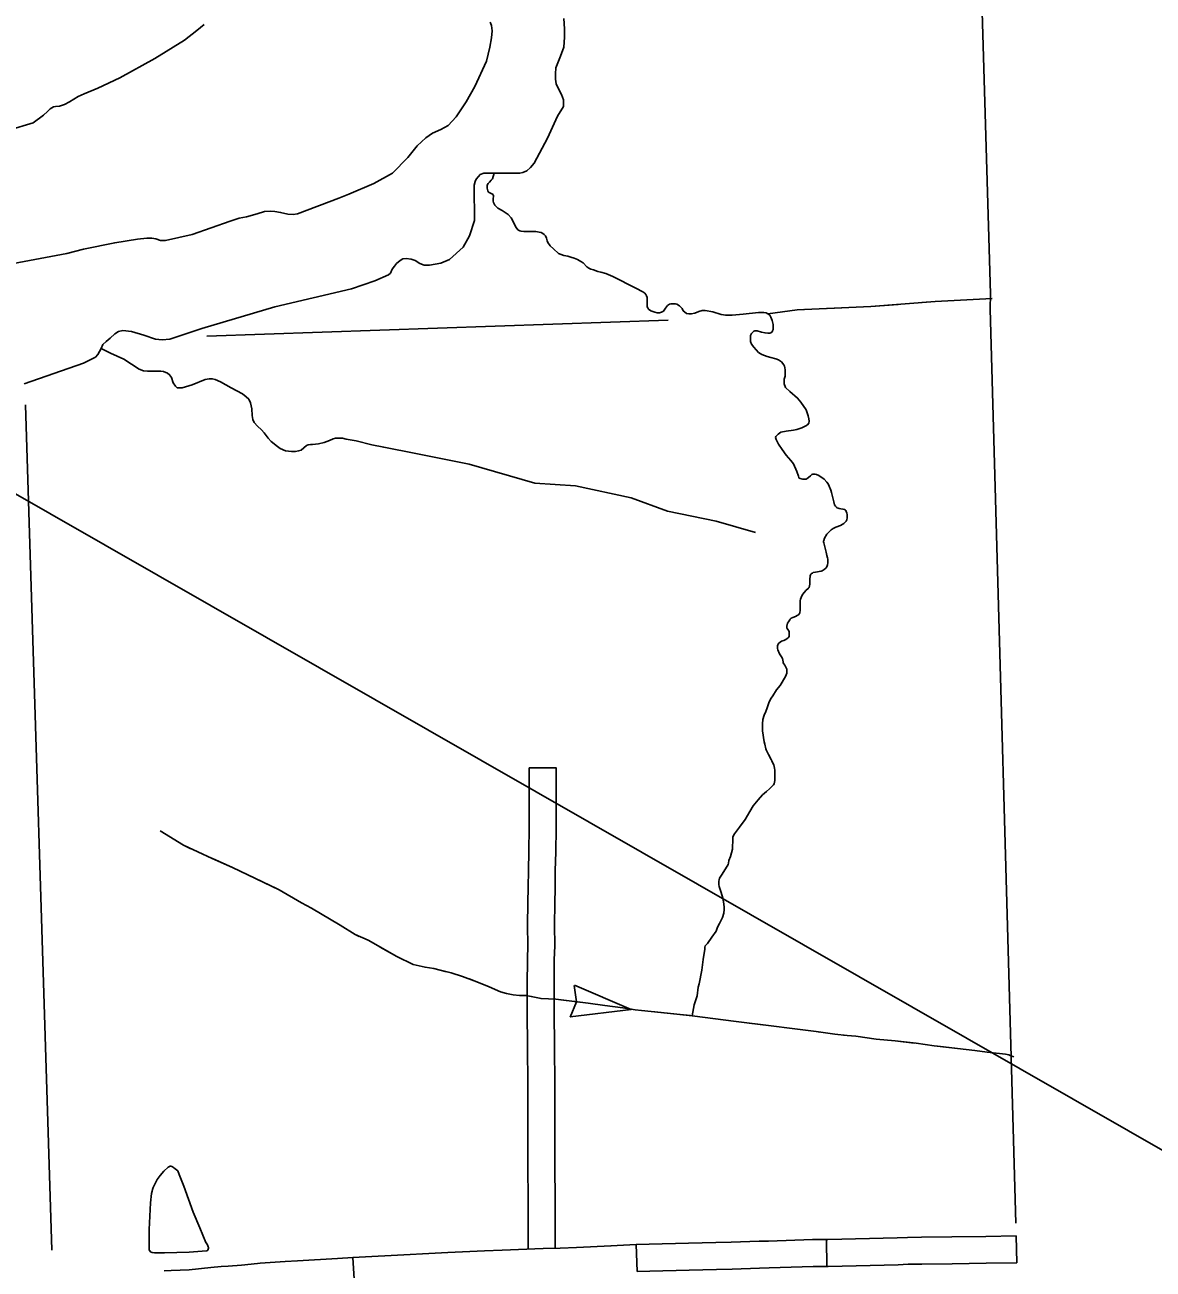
# Model space of a CAD drawing. Extents: x 1720274 to 1751788, y 372074 to 391887.
# Drawn here: x 1740215 to 1741206, y 375578 to 376671 of the extents above; entities that cross this region are included whole.
import ezdxf

# ---------------------------------------------------------------- set-up
doc = ezdxf.new("R2010")
doc.units = 0
for name, color, linetype in [('Level 2', 7, 'Continuous'), ('Level 35', 7, 'Continuous'), ('Level 43', 7, 'Continuous'), ('Level 45', 7, 'Continuous'), ('Level 46', 7, 'Continuous'), ('Level 5', 7, 'Continuous'), ('R_Draft', 7, 'Continuous')]:
    doc.layers.add(name, color=color, linetype=linetype)

msp = doc.modelspace()

# ---------------------------------------------------------------- linework, layer by layer
at = {"layer": 'Level 2'}
msp.add_lwpolyline([(1741041.6, 377168), (1741063.2, 376434.6), (1741062.9, 376421.4), (1741085.5, 375618.3)], dxfattribs=at)
at = {"layer": 'Level 35'}
for points in [[(1740624.1, 376673.4), (1740625.1, 376670.5), (1740625.8, 376665.7), (1740625.2, 376659.6), (1740623.7, 376651.3), (1740620.7, 376639.2), (1740610.4, 376617), (1740602.9, 376603.5), (1740594.1, 376590.2), (1740587, 376582.7), (1740580.6, 376579.2), (1740573.4, 376576), (1740567.6, 376571.9), (1740559.9, 376564.6), (1740551.8, 376554.5), (1740538.2, 376540.8), (1740521.8, 376531.8), (1740500, 376522.2), (1740491, 376518.9), (1740454.8, 376505), (1740451.1, 376504.4), (1740446.4, 376504.8), (1740440, 376506.3), (1740434.9, 376507.1), (1740431.4, 376507.3), (1740425.9, 376507.1), (1740419.5, 376505.1), (1740410, 376502.3), (1740403.5, 376501.3), (1740395.6, 376498.5), (1740362.4, 376486.8), (1740338.8, 376481.6), (1740334.6, 376481.6), (1740330.5, 376483.1), (1740326.9, 376483.5), (1740322.5, 376483.5), (1740314.3, 376482.8), (1740294.3, 376479.6), (1740267, 376474), (1740252.2, 376470.2), (1740186.3, 376458)], [(1740201.4, 376578.4), (1740222.8, 376585), (1740231.8, 376591.6), (1740235.3, 376594.8), (1740237.6, 376597.2), (1740240.5, 376598.9), (1740242.2, 376599.2), (1740245.8, 376599.5), (1740250.1, 376601.1), (1740254.5, 376603.4), (1740262.1, 376608.2), (1740267.4, 376610.5), (1740279.6, 376615.5), (1740298.9, 376624.6), (1740329.5, 376641.6), (1740355.5, 376657.5), (1740366.4, 376666.2), (1740372.8, 376671.3)], [(1740610, 376521.9), (1740610, 376525.4), (1740610, 376530.3), (1740610.7, 376533.4), (1740611.7, 376535.5), (1740613.8, 376537.9), (1740615.2, 376539.7), (1740618.3, 376540.7), (1740621.1, 376540.7), (1740624.6, 376540.7), (1740629.8, 376540.7), (1740636.8, 376540.7), (1740644.1, 376540.7), (1740646.9, 376540.7), (1740650, 376540.7), (1740652.8, 376541.4), (1740656.3, 376542.8), (1740659.4, 376545.6), (1740662.5, 376549.4), (1740674.4, 376571.4), (1740683.1, 376590.9), (1740688.3, 376599.2), (1740688.3, 376602), (1740688.3, 376605.1), (1740686.5, 376609.7), (1740683.4, 376615.9), (1740682, 376619.1), (1740681.3, 376623.3), (1740681.3, 376628.1), (1740681.7, 376633.4), (1740685.8, 376643.5), (1740688.6, 376651.5), (1740689.3, 376660.2), (1740689.3, 376667.5), (1740688.6, 376676.5)], [(1740794.6, 376418.8), (1740793.5, 376419.9), (1740792.7, 376421.8), (1740790.3, 376424.2), (1740788, 376425.6), (1740786.8, 376425.9), (1740784, 376425.9), (1740782.7, 376425.9), (1740781.4, 376425.6), (1740779.7, 376424.4), (1740778, 376422), (1740776.1, 376419.4), (1740774.5, 376418.5), (1740772.8, 376418.1), (1740770.7, 376418.1), (1740768.5, 376418.7), (1740765.2, 376419.9), (1740763.1, 376421.4), (1740762.3, 376422.5), (1740761.9, 376423.3), (1740761.9, 376424.5), (1740761.9, 376427.1), (1740761.9, 376428.3), (1740761.9, 376429.4), (1740761.9, 376430.6), (1740761.9, 376431.5), (1740761.4, 376433), (1740760.7, 376434.2), (1740759.7, 376435.3), (1740758, 376436.5), (1740751.9, 376439.6), (1740731.7, 376450.1), (1740725.5, 376452.7), (1740721.2, 376453.9), (1740718.6, 376454.5), (1740714.8, 376455.7), (1740712.5, 376456.4), (1740710.6, 376457.2), (1740708.9, 376458.6), (1740705.6, 376461.9), (1740703.6, 376463.1), (1740700.8, 376464.8), (1740697.7, 376466.2), (1740694.9, 376466.9), (1740692.3, 376467.8), (1740688.7, 376468.3), (1740683.9, 376470.2), (1740679.5, 376474.2), (1740676.8, 376476.9), (1740674.5, 376479.7), (1740674, 376481.4), (1740673.3, 376483.5), (1740672.5, 376485.6), (1740671.4, 376486.8), (1740670.2, 376487.8), (1740668.7, 376488.7), (1740666.9, 376489), (1740664, 376489.4), (1740656.6, 376489.5), (1740653.5, 376489.5), (1740651.1, 376489.7), (1740650, 376490.1), (1740648.8, 376490.6), (1740648.6, 376490.8), (1740647.4, 376492), (1740646.2, 376494), (1740644.5, 376497.8), (1740642.4, 376501.5), (1740639.7, 376504.4), (1740634.5, 376508), (1740630.7, 376510.1), (1740628.1, 376512.7), (1740627, 376515), (1740626.7, 376516.2), (1740626.7, 376517.9), (1740627, 376520.7), (1740626.7, 376521.6), (1740626.5, 376522), (1740625.9, 376522.3), (1740625, 376522.8), (1740623.6, 376523.4), (1740622.4, 376524.1), (1740621.9, 376525.2), (1740621.5, 376526.3), (1740621.3, 376527.5), (1740621.3, 376528.9), (1740621.4, 376530.2), (1740622.3, 376531.7), (1740623.4, 376532.8), (1740625, 376534.5), (1740625.9, 376535.8), (1740627.4, 376540.7)], [(1740214.7, 376355.8), (1740266.9, 376373.9), (1740277.3, 376379.1), (1740279.4, 376381.5), (1740282.5, 376386.8), (1740283.9, 376390.2), (1740286.7, 376393), (1740290.2, 376395.8), (1740294.4, 376399.6), (1740297.5, 376401.7), (1740301.3, 376402.4), (1740309, 376401.7), (1740319.8, 376398.3), (1740330.2, 376394.8), (1740336.1, 376394.4), (1740342.7, 376394.8), (1740370.9, 376404.2), (1740434.9, 376423.3), (1740502.1, 376439), (1740522.6, 376446.3), (1740534.8, 376451.5), (1740536.6, 376452.9), (1740538, 376456.4), (1740540, 376458.9), (1740541.8, 376461.3), (1740544.9, 376464.1), (1740547.3, 376465.5), (1740550.1, 376465.8), (1740554.7, 376465.1), (1740558.1, 376464.1), (1740562.3, 376461.3), (1740566.1, 376459.9), (1740570.7, 376459.9), (1740580.8, 376461.6), (1740588.4, 376464.8), (1740600.2, 376475.6), (1740605.8, 376485.7), (1740610.3, 376499.3), (1740610.3, 376506.9), (1740610.3, 376511.8), (1740610, 376516.3), (1740610, 376519.5), (1740610, 376521.9)], [(1740917.4, 376271.8), (1740912.7, 376275.1), (1740910.6, 376276.1), (1740909.3, 376276.4), (1740908.1, 376276.4), (1740907.3, 376276.4), (1740906.3, 376276), (1740905.3, 376275), (1740903.6, 376273.4), (1740902.2, 376272.4), (1740901.5, 376272), (1740900.5, 376271.8), (1740899.4, 376271.8), (1740898.5, 376271.8), (1740897.3, 376272.1), (1740896.3, 376272.5), (1740895.4, 376272.9), (1740895, 376273.3), (1740894.6, 376274.5), (1740893.3, 376278.8), (1740890.3, 376285.5), (1740887.9, 376288.4), (1740883.8, 376293.1), (1740880.5, 376298), (1740877.1, 376302.8), (1740875.1, 376306.9), (1740874.6, 376308.5), (1740874.8, 376309.5), (1740876.8, 376311.4), (1740879.1, 376313.1), (1740884, 376314), (1740890.2, 376314.9), (1740893.4, 376315.6), (1740897.8, 376316.9), (1740901.2, 376318.9), (1740902.6, 376319.8), (1740903.7, 376321.1), (1740904.2, 376322.9), (1740903.9, 376325), (1740903.1, 376327.7), (1740901.4, 376332.9), (1740896.8, 376339.7), (1740893.9, 376343.2), (1740887, 376349), (1740883.4, 376352.5), (1740882.2, 376355.6), (1740882.1, 376357.5), (1740882.1, 376359.7), (1740882.9, 376362.5), (1740882.9, 376365.4), (1740882.9, 376367.9), (1740882.8, 376369.8), (1740882.5, 376371.3), (1740881.8, 376372.5), (1740879.8, 376375.1), (1740877.2, 376376.7), (1740874.9, 376377.5), (1740870.4, 376378.8), (1740867.2, 376379.7), (1740862.4, 376381.5), (1740859.7, 376383.3), (1740855.4, 376387.8), (1740853.6, 376390.6), (1740852.6, 376393), (1740852.5, 376395.6), (1740852.5, 376398.1), (1740853.4, 376400), (1740854.7, 376401.2), (1740855.5, 376401.8), (1740856.3, 376402.1), (1740858.4, 376402.1), (1740862.2, 376401), (1740865.4, 376400.4), (1740867.8, 376400.2), (1740869.5, 376400.2), (1740870.5, 376400.6), (1740871.5, 376401.3), (1740872, 376402.2), (1740872.5, 376403.3), (1740872.5, 376405.1), (1740872.5, 376407.8), (1740871.7, 376411.2), (1740870.4, 376414.2), (1740869.5, 376416.1), (1740867.9, 376417.3), (1740866.2, 376418.1), (1740864.3, 376418.4), (1740859.7, 376418.4), (1740846, 376416.9), (1740836.4, 376415.9), (1740830.8, 376415.9), (1740826.9, 376416.6), (1740819.6, 376418.8), (1740812.9, 376420), (1740810.1, 376420), (1740807.2, 376419.2), (1740803.6, 376417.8), (1740800.6, 376417.1), (1740798.5, 376417.3), (1740796.3, 376417.6), (1740794.6, 376418.8)], [(1740282.5, 376386.8), (1740290.6, 376382.7), (1740302.2, 376377.4), (1740315.8, 376368.7), (1740319.6, 376367.1), (1740323.1, 376366.7), (1740326.7, 376366.7), (1740330.9, 376366.7), (1740334.8, 376366.7), (1740337, 376366.5), (1740340.7, 376365.1), (1740342.5, 376363.6), (1740344.1, 376361.2), (1740345.7, 376356.7), (1740347.6, 376353.5), (1740349.2, 376352.3), (1740351, 376352.1), (1740353.4, 376352.3), (1740362.3, 376354.7), (1740373.7, 376359.4), (1740377.3, 376360.2), (1740380, 376360.2), (1740382.4, 376359.6), (1740387.1, 376357.4), (1740396.4, 376352.3), (1740406.5, 376347), (1740409.7, 376344.4), (1740412, 376342.2), (1740413.4, 376338.9), (1740414.8, 376333.8), (1740415, 376328), (1740415.6, 376324.3), (1740416.8, 376321.7), (1740419.7, 376318.6), (1740423.3, 376315.2), (1740425.5, 376312.6), (1740429, 376307.9), (1740431.6, 376305), (1740437.1, 376300.6), (1740439.7, 376299), (1740444.4, 376296.9), (1740449.6, 376296.1), (1740452.9, 376296.1), (1740455.7, 376296.7), (1740457.9, 376297.5), (1740460.4, 376299.4), (1740462.8, 376301.4), (1740464.2, 376302.2), (1740466.1, 376302.4), (1740468.1, 376302.4), (1740473.3, 376303), (1740478.2, 376304.2), (1740482.9, 376305.9), (1740486.1, 376307.5), (1740488.1, 376307.9), (1740490.2, 376307.9), (1740494.4, 376307.9), (1740497.6, 376307.1), (1740506.4, 376305.5), (1740520.1, 376302.2), (1740530.5, 376300), (1740558.6, 376294.5), (1740605.4, 376285.2), (1740663.3, 376268.4), (1740698.8, 376266), (1740747.9, 376255.6), (1740779.7, 376243.9), (1740822.5, 376234.9), (1740857.1, 376225.2)], [(1740879.7, 376129.5), (1740881.8, 376130.3), (1740883.5, 376131), (1740884.9, 376131.9), (1740885.6, 376132.5), (1740886.2, 376133.2), (1740886.6, 376134), (1740886.6, 376134.8), (1740886.6, 376135.7), (1740886.6, 376136.8), (1740886.4, 376137.8), (1740886.1, 376138.6), (1740885.3, 376139.9), (1740884.8, 376140.8), (1740884.6, 376141.4), (1740884.5, 376142), (1740884.6, 376142.8), (1740885.2, 376145.3), (1740885.9, 376146.7), (1740887, 376148.4), (1740887.5, 376149), (1740888.3, 376149.7), (1740889.7, 376150.3), (1740892, 376151.3), (1740893.7, 376152.1), (1740894.6, 376152.9), (1740895.5, 376153.8), (1740895.8, 376154.3), (1740895.9, 376155), (1740896.1, 376156.4), (1740896.1, 376162.1), (1740896.3, 376165), (1740896.6, 376166.5), (1740897.1, 376168.1), (1740897.9, 376170), (1740898.5, 376170.9), (1740901.3, 376174), (1740903.6, 376176.2), (1740904.1, 376176.8), (1740904.5, 376178.1), (1740904.6, 376179.7), (1740904.6, 376183.9), (1740905, 376187), (1740905.3, 376188), (1740905.7, 376188.5), (1740906.2, 376189), (1740906.9, 376189.5), (1740907.5, 376189.9), (1740909.7, 376190.3), (1740914.7, 376191.1), (1740915.5, 376191.5), (1740917.3, 376192.7), (1740918.7, 376193.9), (1740919.5, 376195), (1740920, 376195.8), (1740920.2, 376196.6), (1740920.4, 376198.3), (1740920.4, 376200.1), (1740920.4, 376201.6), (1740920.2, 376202.7), (1740919.5, 376204.9), (1740918.9, 376207.9), (1740918.2, 376211.4), (1740916.9, 376216), (1740916.7, 376216.9), (1740916.7, 376217.4), (1740917, 376218.2), (1740917.7, 376220), (1740919.5, 376223.5), (1740921, 376225.2), (1740923.5, 376227.4), (1740925.2, 376228.7), (1740927.4, 376229.7), (1740931.5, 376231.2), (1740934.5, 376232.9), (1740936.6, 376234.9), (1740937.1, 376236.1), (1740937.5, 376237.9), (1740937.5, 376239.4), (1740937.4, 376240.8), (1740937.1, 376242.1), (1740936.9, 376243), (1740936.6, 376243.6), (1740936.2, 376244.5), (1740935.8, 376244.9), (1740935.1, 376245.3), (1740933.8, 376245.6), (1740931.9, 376245.9), (1740930.4, 376246.1), (1740929.6, 376246.4), (1740928.5, 376246.8), (1740928, 376247.2), (1740927.1, 376248.1), (1740926.2, 376249.4), (1740925.8, 376251.9), (1740923.8, 376260.3), (1740923.2, 376262.2), (1740921.8, 376265.9), (1740920.9, 376267.7), (1740919.7, 376269.4), (1740917.4, 376271.8)], [(1740801.3, 375800.5), (1740803.2, 375810.1), (1740805.8, 375818.1), (1740806.6, 375825.6), (1740807.5, 375828.7), (1740809.8, 375840.5), (1740811.1, 375850.1), (1740812.4, 375859), (1740812.4, 375860.9), (1740812.8, 375861.9), (1740813.4, 375862.7), (1740814.9, 375864), (1740818.7, 375869.6), (1740822.5, 375874.8), (1740823.2, 375877.4), (1740823.9, 375879.1), (1740825.3, 375881.7), (1740828, 375887), (1740829.1, 375890.8), (1740829.6, 375894), (1740829.6, 375895.8), (1740829.3, 375898.8), (1740828.3, 375903.8), (1740826.7, 375908.9), (1740825, 375914.2), (1740824.7, 375915.8), (1740824.7, 375917.3), (1740824.8, 375918.7), (1740825.1, 375920), (1740825.5, 375921.5), (1740826.4, 375923.1), (1740827.8, 375925), (1740832.9, 375933.4), (1740833.3, 375934.7), (1740833.5, 375936.9), (1740834.9, 375940.5), (1740836.7, 375946.8), (1740836.8, 375948.5), (1740837, 375954.8), (1740837.1, 375957.4), (1740837.3, 375958.4), (1740838.4, 375960.5), (1740840.2, 375962.8), (1740843, 375966.3), (1740847.8, 375973.1), (1740851.9, 375980.1), (1740855, 375985), (1740859.3, 375990.3), (1740863.2, 375994.7), (1740866.6, 375997.7), (1740869.3, 376000), (1740872.8, 376003.5), (1740873.3, 376004.3), (1740873.8, 376005.7), (1740873.9, 376007.1), (1740873.9, 376009.7), (1740874, 376016.3), (1740873.7, 376018), (1740873, 376021), (1740872.3, 376022.6), (1740871.4, 376024.6), (1740870.6, 376025.8), (1740868.3, 376030), (1740866.3, 376034.3), (1740866, 376035.1), (1740865.1, 376039.1), (1740864.6, 376041.2), (1740863, 376050.9), (1740863, 376057), (1740863.5, 376060.9), (1740864.5, 376064.5), (1740866, 376067.9), (1740867.2, 376071.2), (1740869.1, 376076.2), (1740870.6, 376079.5), (1740872.3, 376081.7), (1740875.3, 376086.8), (1740878.6, 376090.8), (1740883.3, 376098.5), (1740884, 376100.2), (1740884.4, 376101.6), (1740884.4, 376102.8), (1740884.4, 376104.9), (1740884.2, 376105.7), (1740883.7, 376106.9), (1740882.7, 376108.5), (1740881.9, 376109.6), (1740881.4, 376110.6), (1740881.4, 376111.6), (1740880.7, 376114.3), (1740879.9, 376115.8), (1740878.1, 376118.4), (1740876.7, 376122), (1740876.3, 376123.1), (1740876.2, 376124.3), (1740876.3, 376125.5), (1740876.6, 376126.3), (1740877, 376126.9), (1740877.6, 376127.8), (1740878.5, 376128.7), (1740879.7, 376129.5)], [(1740355, 375650.9), (1740363.1, 375628.1), (1740369, 375614.4), (1740374.3, 375601.5), (1740375.4, 375599.8), (1740376.2, 375598.4), (1740376.4, 375597.6), (1740376.5, 375597), (1740376.5, 375596.4), (1740376.3, 375595.5), (1740376, 375594.7), (1740375.5, 375594.2), (1740374.9, 375594.1), (1740359.8, 375592.9), (1740338, 375592.2), (1740329.2, 375592.3), (1740327.1, 375592.6), (1740326.3, 375592.9), (1740325.7, 375593.3), (1740325.1, 375594), (1740324.9, 375594.4), (1740324.6, 375594.9), (1740324.4, 375595.9), (1740324.4, 375599.9), (1740324.4, 375612.9), (1740325.7, 375636.3), (1740326.6, 375644.3), (1740327.1, 375646.4), (1740327.5, 375648.1), (1740328, 375649.6), (1740329.4, 375652.7), (1740331.6, 375656.7), (1740334.1, 375660.3), (1740337.3, 375664), (1740341.3, 375667.5), (1740341.8, 375667.9), (1740342.3, 375668.2), (1740343, 375668.4), (1740343.5, 375668.4), (1740344.3, 375668.2), (1740344.9, 375668), (1740346, 375667.3), (1740347.5, 375666.2), (1740348.6, 375665.3), (1740349.6, 375664.4), (1740350.1, 375663.5), (1740351.6, 375659.8), (1740355, 375650.9)]]:
    msp.add_lwpolyline(points, dxfattribs=at)
at = {"layer": 'Level 43'}
for p, q in [((1740697.8, 375827.2), (1740699.8, 375812.9)), ((1740747.9, 375806.2), (1740698, 375827.4)), ((1740694.3, 375799.3), (1740699.7, 375812.7)), ((1740747.9, 375806.2), (1740694.1, 375799.6))]:
    msp.add_line(p, q, dxfattribs=at)
for points in [[(1740867.9, 376417.3), (1740893.5, 376420.7), (1740958.2, 376423.5), (1741014.7, 376428), (1741064.9, 376430.6)], [(1741003, 376427.1), (1741014.7, 376428), (1741064.9, 376430.6)], [(1740867.9, 376417.3), (1740893.5, 376420.7), (1740898.9, 376421)], [(1740919.8, 376421.9), (1740958.2, 376423.5), (1740982.2, 376425.5)], [(1740334.1, 375963), (1740354.7, 375950.3), (1740379.9, 375938.8), (1740397.7, 375930.9), (1740438.7, 375911.2), (1740458.4, 375899.7), (1740467.1, 375895.2), (1740492.3, 375880.2), (1740505.4, 375871.9), (1740516.8, 375866.9), (1740542, 375852.7), (1740556.3, 375845.6), (1740566.9, 375843.2), (1740574.4, 375842.1), (1740589.6, 375838.2), (1740599.7, 375835), (1740612.2, 375830.5), (1740623.2, 375825.9), (1740633, 375821.7), (1740638.2, 375820.1), (1740644.2, 375819), (1740649.6, 375818.4), (1740655.2, 375818.4), (1740660, 375817.6), (1740668.7, 375815.7), (1740681.6, 375815.1), (1740709.9, 375811.5), (1740724.7, 375809.5), (1740740.4, 375807.6), (1740751.3, 375805.9), (1740756.9, 375805.3), (1740787.8, 375802), (1740801.3, 375800.5), (1740840, 375795.5), (1740870.6, 375791.6), (1740889.3, 375789.5), (1740910.2, 375786.8), (1740926.7, 375784.5), (1740937.5, 375783.2), (1740945, 375782.6), (1740963, 375780.1), (1740979.5, 375778.5), (1740998, 375776.4), (1741014, 375774.3), (1741034.3, 375771.8), (1741049.7, 375770.1), (1741060.5, 375768.5), (1741076.5, 375766.8), (1741079.3, 375766.2), (1741080.7, 375765.6), (1741083.9, 375764.4)], [(1740334.1, 375963), (1740354.7, 375950.3), (1740361.2, 375947.3)], [(1740380.2, 375938.7), (1740397.7, 375930.9), (1740436.8, 375912.1)], [(1740454.9, 375901.8), (1740458.4, 375899.7), (1740467.1, 375895.2), (1740492.3, 375880.2), (1740505.4, 375871.9), (1740508.9, 375870.3)], [(1740527.5, 375860.9), (1740542, 375852.7), (1740556.3, 375845.6), (1740566.9, 375843.2), (1740574.4, 375842.1), (1740585.5, 375839.2)], [(1740605.4, 375833), (1740612.2, 375830.5), (1740623.2, 375825.9), (1740633, 375821.7), (1740638.2, 375820.1), (1740644.2, 375819), (1740649.6, 375818.4), (1740656.4, 375818.4)], [(1740685.9, 375814.5), (1740709.9, 375811.5), (1740724.7, 375809.5), (1740740.4, 375807.6), (1740748, 375806.4)], [(1740768.7, 375804), (1740787.8, 375802), (1740799.8, 375800.7)], [(1740799.8, 375800.7), (1740801.3, 375800.5), (1740830.8, 375796.7)], [(1740851.5, 375794), (1740870.6, 375791.6), (1740889.3, 375789.5), (1740910.2, 375786.8), (1740913.6, 375786.3)], [(1740934.3, 375783.6), (1740937.5, 375783.2), (1740945, 375782.6), (1740963, 375780.1), (1740979.5, 375778.5), (1740996.4, 375776.5)], [(1741017.1, 375773.9), (1741034.3, 375771.8), (1741049.7, 375770.1), (1741060.5, 375768.5), (1741076.5, 375766.8), (1741079.2, 375766.2)]]:
    msp.add_lwpolyline(points, dxfattribs=at)
at = {"layer": 'Level 45'}
for p, q in [((1740752.2, 375599.6), (1740753, 375575.9)), ((1740919.3, 375604), (1740919.5, 375580.3)), ((1741085.9, 375607.3), (1741086.4, 375583.6)), ((1740503.4, 375588.3), (1740504.9, 375564.6))]:
    msp.add_line(p, q, dxfattribs=at)
for points in [[(1740752.2, 375599.6), (1740741.1, 375599.2), (1740729.9, 375598.4)], [(1740835.6, 375601.8), (1740822, 375601.3), (1740798, 375600.9), (1740763.6, 375600), (1740752.2, 375599.6)], [(1740919.3, 375604), (1740907, 375603.9), (1740868.4, 375602.7), (1740860.1, 375602.6), (1740835.6, 375601.8)], [(1741002.6, 375606.1), (1740990.4, 375605.9), (1740981.4, 375605.5), (1740920.4, 375604), (1740919.3, 375604)], [(1741085.9, 375607.3), (1741059.2, 375606.8), (1741029.5, 375606.5), (1741002.6, 375606.1)], [(1740586.9, 375592.6), (1740570.1, 375591.8), (1740548.1, 375590.6), (1740508.9, 375588.6), (1740503.4, 375588.3)], [(1740670.5, 375596.1), (1740634.5, 375594.7), (1740618.9, 375594.1), (1740586.9, 375592.6)], [(1740670.5, 375596.1), (1740685.5, 375596.5), (1740699.9, 375597), (1740730.2, 375598.4)], [(1740419.7, 375582.9), (1740405.6, 375581.4), (1740394, 375580.6), (1740387.7, 375580.2), (1740378.8, 375579.3), (1740359.7, 375577.4), (1740343.9, 375576.7), (1740337.7, 375576.6)], [(1740503.4, 375588.3), (1740489.8, 375587.4), (1740454.9, 375585.2), (1740444, 375584.6), (1740430.8, 375583.7), (1740421.9, 375583.1), (1740419.7, 375582.9)], [(1740836.4, 375578.1), (1740822.6, 375577.6), (1740798.6, 375577.2), (1740764.3, 375576.3), (1740753, 375575.9)], [(1740919.5, 375580.3), (1740907.5, 375580.2), (1740868.9, 375579), (1740860.6, 375578.9), (1740836.4, 375578.1)], [(1741002.9, 375582.4), (1740991.1, 375582.3), (1740982.2, 375581.9), (1740920.8, 375580.3), (1740919.5, 375580.3)], [(1741086.4, 375583.6), (1741059.6, 375583.1), (1741029.8, 375582.8), (1741002.9, 375582.4)]]:
    msp.add_lwpolyline(points, dxfattribs=at)
at = {"layer": 'Level 46'}
for points in [[(1740658.1, 376018.5), (1740658.1, 375979.3), (1740658.2, 375959), (1740657.8, 375951.8), (1740657.9, 375944.5), (1740657.5, 375928.5), (1740657.4, 375913.1), (1740657, 375900), (1740656.9, 375880), (1740657.2, 375862.2), (1740656.7, 375850.4), (1740656.4, 375827.6), (1740656.4, 375798.1), (1740656.7, 375779), (1740657, 375734.6), (1740657, 375705.2), (1740657, 375677.1), (1740657.4, 375629.9), (1740657.4, 375595.6)], [(1740658.1, 376018.5), (1740669.9, 376018.4), (1740681.8, 376018.4), (1740681.8, 375979.3), (1740681.9, 375958.4), (1740681.5, 375951.4), (1740681.6, 375944.4), (1740681.2, 375928.1), (1740681.1, 375912.7), (1740680.7, 375899.6), (1740680.6, 375880.1), (1740680.9, 375861.9), (1740680.3, 375849.7), (1740680.1, 375827.5), (1740680.1, 375798.2), (1740680.4, 375779.2), (1740680.7, 375734.7), (1740680.7, 375705.2), (1740680.7, 375677.2), (1740681.1, 375630), (1740681.1, 375596.4)]]:
    msp.add_lwpolyline(points, dxfattribs=at)
at = {"layer": 'Level 5'}
for points in [[(1740375.2, 376397.5), (1740780.4, 376411.6)], [(1740215.8, 376337.1), (1740239.2, 375594.8)]]:
    msp.add_lwpolyline(points, dxfattribs=at)
at = {"layer": 'R_Draft'}
msp.add_line((1742347.4, 375033.9), (1737639.9, 377728.2), dxfattribs=at)

doc.saveas('drawing.dxf')
